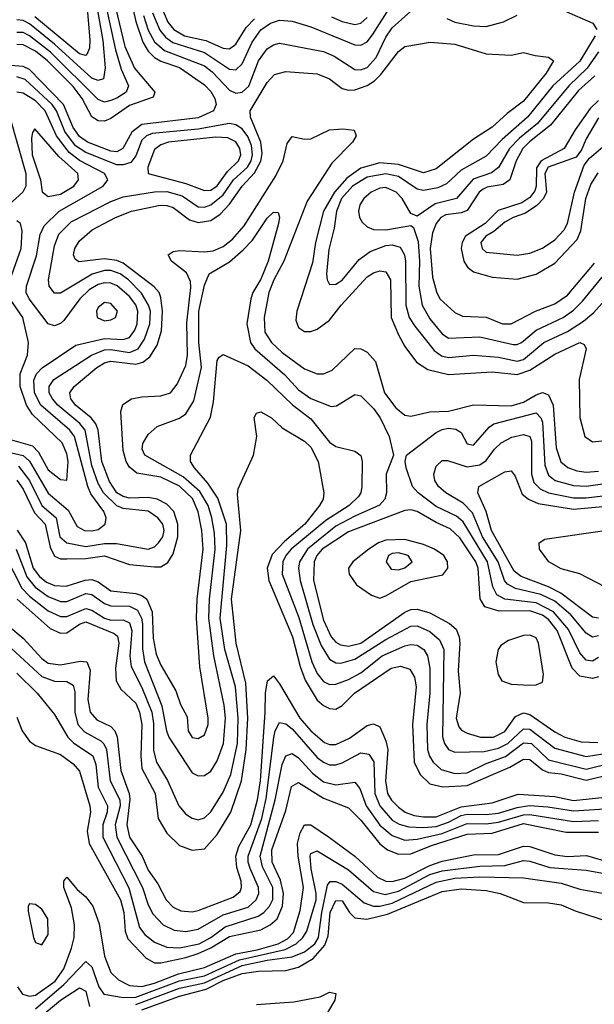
# Model space of a CAD drawing. Header units: inches. Extents: x 501365 to 657855, y 482276 to 547543.
# Tile 665 of 957: x 595399 to 597236, y 522336 to 525481. Entities that reach past the tile are written whole.
import ezdxf

# ---------------------------------------------------------------- set-up
doc = ezdxf.new("R2010")
doc.units = ezdxf.units.IN
doc.header["$MEASUREMENT"] = 0
doc.layers.add('A5592', color=7, linetype='Continuous')

msp = doc.modelspace()

# ---------------------------------------------------------------- linework, layer by layer
at = {"layer": 'A5592', "color": 5}
for points, elevation in [([(595602.4, 525770), (595665.1, 525414.9), (595672.3, 525327.7), (595667.2, 525292.8), (595650, 525287), (595630, 525294.5), (595510, 525403.3), (595430, 525468.1), (595410, 525479), (595390, 525480.8)], 2440), ([(595725.1, 525670), (595770, 525475.3), (595792.3, 525410), (595810, 525381), (595830, 525360.9), (595850, 525348.8), (595910, 525329.1), (595990, 525273.7), (596010, 525252.1), (596022.5, 525230), (596027.1, 525210), (596018.5, 525190), (595970, 525167.4), (595790, 525146.7), (595757.5, 525122.5), (595728.3, 525070), (595710, 525059.1), (595690, 525061.1), (595616.2, 525090), (595590, 525108.5), (595570, 525137.3), (595539.5, 525210), (595430, 525321.9), (595410, 525332.1), (595370, 525335.4)], 2520), ([(595677.7, 525637.7), (595735.4, 525395.4), (595766.5, 525326.5), (595831.6, 525250), (595826.3, 525233.7), (595750, 525207.7), (595690, 525165.6), (595670, 525157.2), (595650, 525158.1), (595630, 525171.1), (595598.9, 525230), (595570, 525268.4), (595488.3, 525350), (595450, 525381), (595410, 525401.5), (595390, 525401.8)], 2480), ([(595652.2, 525630), (595705.2, 525385.2), (595723.1, 525323.1), (595746.9, 525270), (595739.7, 525250), (595710, 525230.2), (595690, 525222.7), (595670, 525217.9), (595650, 525226), (595498, 525378), (595430, 525430.2), (595410, 525440.6), (595390, 525440.6)], 2460), ([(595613.4, 525530), (595623.1, 525416.9), (595621.9, 525390), (595613.5, 525370), (595610, 525367.1), (595590, 525372.2), (595447.7, 525490)], 2420), ([(595823.6, 525503.6), (595847.6, 525447.6), (595865.1, 525425.1), (595888.2, 525408.2), (595990, 525376.4), (596070, 525323.4), (596090, 525320.7), (596110, 525340.7), (596142.1, 525410), (596170, 525449), (596201.1, 525470), (596230, 525479.8), (596270, 525476.3), (596330, 525458.8), (596470, 525401.3), (596490, 525399.5), (596510, 525410.1), (596526.9, 525433.1), (596588.9, 525530)], 2560), ([(595848.7, 525528.7), (595872.9, 525472.9), (595892.2, 525450), (595926.4, 525430), (595994.6, 525414.6), (596050, 525390.1), (596070, 525388.5), (596090, 525402.7), (596123.6, 525456.4), (596150, 525484.5)], 2580), ([(595794.7, 525494.7), (595810, 525447.7), (595830, 525410.7), (595862.5, 525382.5), (595990, 525333.7), (596014.5, 525314.5), (596070, 525255.8), (596090, 525247.1), (596110, 525250.1), (596131.3, 525268.7), (596162.5, 525350), (596190, 525387.8), (596210, 525401.2), (596230, 525406.6), (596370, 525379.9), (596404.7, 525364.7), (596470, 525322), (596490, 525321.6), (596510, 525328.8), (596539.1, 525360.9), (596570, 525425), (596590, 525455.7), (596650, 525508.1)], 2540), ([(596764.7, 525484.7), (596790, 525473.3), (596850, 525461.2), (596890, 525459.7), (596945.7, 525474.3), (596990, 525495.7)], 2540), ([(597140.9, 525510), (597231.9, 525470), (597244.5, 525450)], 2540), ([(596395.7, 525490), (596430, 525475.1), (596470, 525466.4), (596490, 525470.7), (596510, 525487.9)], 2580), ([(595390, 524010.1), (595410, 523981.9), (595446.3, 523906.3), (595480, 523870), (595496.3, 523796.3), (595510, 523767.8), (595530, 523759.1), (595550, 523758.8), (595610, 523760.1), (595670, 523769.3), (595750, 523741.6), (595830, 523733.9), (595850, 523734.2), (595872.7, 523747.3), (595890, 523775.4), (595904.4, 523830), (595904.2, 523870), (595891.5, 523910), (595870, 523934.1), (595838.9, 523950), (595810, 523955.3), (595750, 523952.9), (595730, 523958), (595710, 523970.5), (595686.5, 524006.5), (595661.5, 524070), (595650.4, 524170), (595642.5, 524190), (595627.4, 524210), (595577.8, 524250), (595562.7, 524270), (595559.7, 524290), (595572.8, 524310), (595645.5, 524370), (595670, 524385.1), (595690, 524390.2), (595770, 524380.9), (595792.5, 524387.5), (595815.1, 524404.9), (595838.4, 524441.6), (595852, 524488), (595856, 524550), (595850, 524594), (595844.7, 524610), (595828.5, 524628.5), (595730, 524703.6), (595710, 524711.9), (595670, 524717.5), (595587.8, 524707.8), (595576, 524716), (595571.1, 524730), (595575.3, 524750), (595590, 524775.4), (595630.5, 524810), (595705.5, 524850), (595756.8, 524870), (595848.5, 524888.5), (595870, 524888), (595890, 524881.4), (595942.4, 524842.4), (595970, 524833.6), (596010, 524839.8), (596039.8, 524860.2), (596070, 524891.8), (596110.2, 524950), (596150, 524992), (596170.3, 525029.7), (596174.2, 525054.2), (596170.1, 525090), (596137.1, 525170), (596136.3, 525190), (596190, 525280.4), (596213.8, 525306.2), (596250, 525315.8), (596350, 525308.8), (596390, 525291.9), (596430, 525261.2), (596450, 525256), (596470, 525257.3), (596510, 525271.6), (596533.6, 525286.4), (596553.9, 525306.1), (596610, 525380.1), (596630, 525395.4), (596710.9, 525409.1), (596790, 525402.9), (596890, 525372.5), (596970, 525368.2), (597010, 525376.9), (597046.7, 525366.7), (597090, 525362), (597105.5, 525350), (597082.3, 525310), (597010, 525220.9), (596957.9, 525182.1), (596910, 525137.6), (596850, 525099.5), (596730, 525005), (596690, 524992.2), (596610, 525019.2), (596550, 525024), (596490, 525006.6), (596444.6, 524975.4), (596405.2, 524930), (596370, 524870), (596345.1, 524770), (596335.3, 524704.7), (596285.4, 524550), (596281.7, 524521.7), (596290, 524498.5), (596310, 524485.6), (596330, 524484.9), (596350, 524493), (596390, 524521.6), (596426.4, 524570), (596510, 524659.7), (596530, 524672.5), (596550, 524678.7), (596570, 524675.6), (596585, 524650), (596586.8, 524530), (596610, 524474.3), (596630, 524437), (596667.4, 524387.4), (596703.6, 524363.6), (596770, 524348.1), (596910, 524356.1), (596990, 524347.6), (597030, 524362.2), (597110, 524413.5), (597190.3, 524450), (597203.6, 524443.6), (597210.6, 524430), (597188, 524332), (597190.3, 524210.3), (597205.5, 524150), (597230, 524132.6), (597270, 524137.2)], 2520), ([(597238.6, 525430), (597190, 525348.5), (597103.7, 525270), (597022.6, 525170), (596941.6, 525098.4), (596890, 525045.3), (596810, 525001.2), (596763.4, 524956.6), (596736.2, 524943.8), (596690, 524935.5), (596670, 524940.1), (596610, 524980.2), (596570, 524989.4), (596510, 524978.2), (596462.9, 524950), (596428.4, 524910), (596411.7, 524870), (596404.3, 524815.7), (596387.7, 524747.7), (596380.1, 524670), (596382.1, 524650), (596390, 524635.5), (596410, 524636.8), (596430, 524649.1), (596484.5, 524715.5), (596519.6, 524740.4), (596570, 524759.9), (596590, 524762.3), (596615, 524755), (596629.1, 524730), (596632.9, 524710), (596634, 524570), (596644.5, 524530), (596661.9, 524501.9), (596724.5, 524424.5), (596747.5, 524407.5), (596770, 524402), (596850, 524410.1), (596930, 524403.5), (596990, 524390.3), (597010, 524396), (597075.1, 524450), (597150, 524485.9), (597201.4, 524518.6), (597234.2, 524545.8), (597270, 524585.2)], 2540), ([(597250, 525379.1), (597213.1, 525326.9), (597154.8, 525270), (597054.4, 525150), (596996.9, 525103.1), (596964.5, 525070), (596930, 525009.5), (596907.5, 524992.5), (596848.5, 524971.5), (596795.3, 524910), (596727, 524893), (596670, 524854), (596650, 524862.7), (596621.4, 524910), (596603, 524930), (596570, 524945.6), (596550, 524943.7), (596522.3, 524930), (596499.4, 524910), (596486.4, 524890), (596481.7, 524870), (596485.3, 524850), (596494.1, 524834.1), (596510, 524819.8), (596530, 524811.5), (596570, 524809.8), (596650, 524824.2), (596657.6, 524817.6), (596673, 524773), (596677.5, 524710), (596675.3, 524630), (596685.7, 524570), (596710, 524525.8), (596750, 524477.8), (596770, 524464.1), (596870, 524468.3), (596976.6, 524443.4), (596990, 524443.6), (597003, 524450), (597050.5, 524489.5), (597136.4, 524530), (597170, 524553.9), (597198, 524582), (597261.1, 524658.9)], 2560), ([(595395.2, 524055.2), (595430, 524009.8), (595470, 523930.1), (595515.2, 523890), (595527.2, 523830), (595550, 523810.1), (595610, 523799.1), (595670, 523808.1), (595708.6, 523808.5), (595810, 523790.5), (595830, 523797.5), (595843.3, 523810), (595856.2, 523830), (595861.4, 523850), (595856.6, 523870), (595840.4, 523890), (595810, 523911.5), (595730, 523920.3), (595710, 523928.6), (595667.3, 523970), (595650, 523999.5), (595630, 524056.9), (595608.6, 524170), (595591.5, 524191.5), (595520.8, 524250), (595503.5, 524270), (595493.6, 524290), (595493.8, 524310), (595508.3, 524331.7), (595628.5, 524410), (595670, 524426.5), (595690, 524428.4), (595750, 524418.5), (595778.1, 524430), (595798.6, 524461.4), (595815.6, 524510), (595816.8, 524550), (595810.8, 524570), (595788.1, 524608.1), (595746.6, 524650), (595720.3, 524670), (595690, 524680.1), (595670, 524680.1), (595631, 524669), (595530, 524607.7), (595510, 524607.8), (595493.4, 524630), (595491.1, 524650), (595510, 524758.9), (595523.9, 524796.1), (595564, 524836), (595690, 524900.6), (595730, 524916), (595830, 524931.3), (595870, 524932.2), (595919, 524919), (595970, 524883.5), (595990, 524882.4), (596010, 524890.3), (596050, 524922.3), (596082.4, 524970), (596127.1, 525010), (596139.5, 525030), (596143.6, 525050), (596139.7, 525079.7), (596128.3, 525108.3), (596110, 525133), (596090, 525145.8), (596069.7, 525149.7), (595970, 525131.8), (595822.7, 525117.3), (595804.4, 525110), (595790, 525096.8), (595770, 525046), (595754.4, 525025.6), (595730, 525017.5), (595710, 525018.1), (595610, 525057), (595578, 525078), (595543.7, 525123.7), (595516.6, 525190), (595503, 525210), (595416.6, 525290), (595390, 525298.9)], 2540), ([(597237.8, 525302.2), (597185.4, 525254.6), (597095.6, 525144.4), (597028.4, 525091.6), (597008.1, 525070), (596986.4, 525030), (596966.5, 524970), (596944.9, 524955.1), (596893.9, 524946.1), (596880.3, 524939.7), (596867.7, 524930), (596830, 524872.2), (596810, 524864.9), (596761.8, 524858.2), (596745.7, 524850), (596730, 524830.8), (596719.3, 524800.7), (596711.8, 524750), (596719.1, 524659.1), (596731.6, 524611.6), (596742.2, 524590), (596790, 524545.9), (596814.2, 524534.1), (596890, 524531.1), (596942.8, 524510), (596970, 524509.4), (597048.5, 524550), (597110, 524574.1), (597150, 524601.3), (597236.8, 524703.2)], 2580), ([(595330, 524107.7), (595410, 524089.2), (595430.8, 524070.8), (595490, 523969.1), (595554.3, 523914.3), (595582.3, 523862.3), (595606.7, 523850), (595630, 523848.3), (595650, 523853.5), (595672.7, 523870), (595675.8, 523890), (595668.3, 523910), (595626.8, 523966.8), (595616.4, 523990), (595573.9, 524150), (595559.3, 524170), (595467, 524250), (595446.5, 524290), (595443.9, 524330), (595452.6, 524350), (595470.4, 524369.6), (595578.8, 524441.2), (595670, 524462.6), (595730, 524459.6), (595750, 524466.3), (595766.8, 524490), (595774.3, 524510), (595776.8, 524550), (595770.2, 524570.2), (595750, 524597.1), (595710.9, 524630.9), (595690, 524640), (595670, 524640.9), (595650, 524635.4), (595621.6, 524618.4), (595591.7, 524590), (595539.9, 524520.1), (595530, 524510.9), (595510, 524503.4), (595489.6, 524509.6), (595429.2, 524590), (595420.3, 524610), (595420.8, 524630), (595452.6, 524727.4), (595464.8, 524795.2), (595477.2, 524822.8), (595525.5, 524870), (595665.6, 524950), (595680.7, 524970), (595670.4, 524990), (595590, 525031.8), (595556.9, 525056.9), (595516.6, 525110), (595480.4, 525190), (595450, 525221.9), (595410, 525246.6), (595390, 525250.2)], 2560), ([(597250, 525223.4), (597222.6, 525197.4), (597175.1, 525130), (597139.8, 525070), (597066.2, 525030), (597051.7, 525008.3), (597049.9, 524950), (597045.5, 524934.5), (597030, 524912.9), (597004, 524896), (596928.6, 524871.4), (596887.3, 524830), (596824.7, 524790), (596813.6, 524770), (596810.9, 524750), (596819.3, 524710), (596830.9, 524690.9), (596850, 524676.2), (596910, 524658.5), (596990, 524652), (597050, 524668.9), (597110, 524703.7), (597181, 524779), (597192.9, 524807.1), (597209, 524910), (597224.8, 524955.2), (597248.1, 524991.9)], 2620), ([(595367.9, 525170), (595418.7, 524990), (595418.5, 524950), (595409.1, 524930), (595341.9, 524870)], 2560), ([(597250, 525168.3), (597210, 525100.6), (597194.9, 525065.1), (597178, 525042), (597088.6, 525010), (597078.2, 524990), (597083.1, 524930), (597073.8, 524910), (597052.7, 524887.3), (597016.2, 524863.8), (596977.2, 524850), (596950, 524834.5), (596915.1, 524804.9), (596889.3, 524790), (596873.5, 524770), (596877.1, 524750), (596890, 524738.4), (596990, 524728.8), (597030, 524735.6), (597070, 524751.3), (597110, 524777.8), (597139.8, 524810), (597150.2, 524830), (597172.9, 524930), (597203.3, 525016.7), (597220.9, 525039.1), (597270, 525080.7)], 2640), ([(595390.8, 523850.8), (595417.4, 523810), (595441.7, 523730), (595462.4, 523702.4), (595485.1, 523685.1), (595510, 523674.2), (595548.1, 523671.9), (595608.4, 523691.6), (595630, 523693.3), (595650, 523686), (595690, 523656.8), (595770, 523648.7), (595790, 523642.5), (595805.5, 523630), (595822.6, 523590), (595825.5, 523505.5), (595835, 523455), (595850, 523419.8), (595898.1, 523338.1), (595913.7, 523293.7), (595934.7, 523254.7), (595937.2, 523210), (595950, 523189.1), (595970, 523185), (595990, 523197.5), (596001.2, 523230), (596001.3, 523250), (595974.5, 523414.5), (595964.3, 523570), (595966, 523630), (595985.3, 523790), (595981.8, 523850), (595969.8, 523909.8), (595951.5, 523951.5), (595910, 523991.3), (595850, 524020.1), (595773.2, 524033.2), (595750, 524051.6), (595739.7, 524070), (595730, 524104.8), (595721.9, 524230), (595728.3, 524251.7), (595756.9, 524270), (595790, 524277.2), (595850, 524279.6), (595880.9, 524290), (595902.3, 524317.7), (595930, 524376.5), (595935.4, 524410), (595933, 524513), (595946.3, 524626.3), (595944.9, 524644.9), (595932.5, 524672.5), (595883.9, 524710), (595873.3, 524730), (595890, 524740.5), (595910, 524743.8), (595990, 524739.5), (596017.1, 524742.9), (596050, 524756.6), (596079.3, 524780.7), (596116.8, 524823.2), (596217.6, 524982.4), (596241.5, 525030), (596254.3, 525085.7), (596270, 525108.4), (596310, 525100.1), (596330, 525100.6), (596390, 525129), (596432.3, 525132.3), (596468.8, 525128.8), (596474.9, 525110), (596462.6, 525090), (596397.4, 525022.6), (596318.1, 524901.9), (596243.9, 524710), (596211.1, 524650), (596195.9, 524610), (596180.8, 524530), (596183.3, 524483.3), (596204.6, 524450), (596238.6, 524418.6), (596310, 524366.6), (596350, 524350.1), (596370, 524350.1), (596398.3, 524361.7), (596470, 524430.6), (596490, 524429.6), (596510, 524419.7), (596536.7, 524390), (596565.8, 524290), (596602.1, 524242.1), (596630, 524218.4), (596650, 524215), (596710, 524228.5), (596770, 524230.6), (596850, 524251.3), (596970, 524247.8), (597010, 524259.3), (597050, 524283.5), (597070.7, 524290.7), (597090, 524283), (597104.7, 524250), (597113.7, 524113.7), (597129.6, 524069.6), (597151.3, 524051.3), (597180.2, 524040.2), (597210, 524035.6), (597250, 524038.8)], 2480), ([(595387.7, 523790), (595422.1, 523702.1), (595448.4, 523668.4), (595490, 523639.2), (595530, 523623.2), (595550, 523623.1), (595610, 523648.8), (595630, 523645.3), (595670, 523616.5), (595690, 523609.1), (595750, 523608), (595775.5, 523595.5), (595789, 523570), (595792.2, 523552.2), (595791.8, 523471.8), (595798.1, 523430), (595853.3, 523290), (595868, 523210), (595876.1, 523190), (595950, 523075.6), (595970, 523066), (595990, 523066.8), (596010, 523080.8), (596030, 523114.2), (596050.2, 523169.8), (596057.2, 523250), (596052.3, 523292.3), (596019.6, 523450), (596003.9, 523570), (596006, 523630), (596023.9, 523790), (596021.6, 523841.6), (596013.2, 523890), (596001.8, 523930), (595974.8, 523974.8), (595921.4, 524021.4), (595799.5, 524090), (595790.7, 524110), (595792.3, 524127.7), (595810, 524156.9), (595838.5, 524181.5), (595910, 524208.2), (595930, 524222.4), (595955.9, 524264.1), (595980.1, 524370), (595971.7, 524450), (595971.7, 524550), (595990, 524633.6), (596004.3, 524670), (596070, 524707.4), (596114, 524746), (596143.3, 524776.7), (596190, 524847.5), (596210, 524866.5), (596225.5, 524865.5), (596230.1, 524850.1), (596227, 524830), (596193.4, 524710), (596170, 524652.1), (596144.3, 524610), (596137.7, 524590), (596125.7, 524510), (596136.6, 524450), (596150.8, 524430), (596246.7, 524346.7), (596290, 524299), (596330, 524271.8), (596394.6, 524245.4), (596411.9, 524248.1), (596470, 524284.5), (596490, 524279.7), (596530, 524239.2), (596551.7, 524210), (596579.9, 524150), (596594.3, 524090), (596570.2, 524030), (596572.1, 523970), (596566.2, 523950), (596549.6, 523930.4), (596470, 523895.7), (596410, 523863.1), (596319.1, 523790), (596293.6, 523750), (596290.5, 523730), (596295.4, 523690), (596336.5, 523550), (596362.8, 523482.8), (596390, 523439.1), (596410, 523427.1), (596426.2, 523426.2), (596470, 523438.4), (596570, 523501.5), (596650, 523544.2), (596670, 523545.2), (596710, 523527.7), (596740.7, 523500.7), (596755, 523470), (596751.2, 523191.2), (596756.9, 523170), (596770, 523150.7), (596790, 523142.1), (596884, 523144), (596930, 523154.3), (596959.4, 523170), (597010, 523215.9), (597030, 523215), (597110, 523154.6), (597210, 523128.3), (597290, 523140.5)], 2460), ([(595368.5, 524651.5), (595403.4, 524750), (595407.2, 524807.2), (595401.5, 524830), (595390, 524838.9)], 2580), ([(595350, 524145.5), (595439.9, 524119.9), (595459.7, 524099.7), (595490, 524043.8), (595530, 524012.2), (595550, 524010.4), (595553.6, 524070), (595550, 524094.2), (595535.2, 524130), (595439.8, 524219.8), (595420.8, 524250), (595400.7, 524310), (595400.2, 524350), (595423.9, 524410), (595427.4, 524450), (595409.4, 524530), (595368.7, 524588.7)], 2580), ([(595303.5, 523863.5), (595405.9, 523665.9), (595430, 523639.7), (595490, 523593.5), (595530, 523575), (595550, 523575.2), (595610, 523600.5), (595630, 523595.2), (595670, 523569.4), (595690, 523563.6), (595730, 523564.5), (595750, 523554.6), (595757.3, 523530), (595751.4, 523450), (595755, 523415), (595790, 523348), (595821.4, 523270), (595826.5, 523233.5), (595827.1, 523147.1), (595836.5, 523110), (595871.6, 523051.5), (595908.1, 522970), (595930, 522943.9), (595950, 522930.8), (595970, 522925.7), (595990, 522932.1), (596010, 522950.7), (596050, 523014.2), (596073.6, 523070), (596095.3, 523170), (596097.2, 523250), (596089.3, 523350), (596054.6, 523470), (596040.5, 523570), (596061.6, 523801.6), (596060, 523870), (596033, 523953), (596001, 524001), (595957.6, 524050), (595945.5, 524070), (595945, 524090), (596008.6, 524211.4), (596018.9, 524261.1), (596030, 524392.4), (596036.5, 524403.5), (596050, 524411.7), (596130, 524375.8), (596189, 524330), (596270.9, 524250.9), (596330, 524206.9), (596390, 524132.3), (596410, 524118.6), (596470, 524103), (596489.5, 524089.5), (596494.1, 524070), (596492.4, 523990), (596489.6, 523970), (596481.9, 523958.1), (596452.1, 523930), (596377.8, 523882.2), (596267.5, 523790), (596250, 523770), (596240.2, 523750), (596237.8, 523710), (596291.6, 523571.6), (596333.3, 523430), (596350, 523393.2), (596370, 523367.2), (596390, 523357.9), (596410, 523359.1), (596450, 523374.2), (596490, 523395.7), (596557.4, 523450), (596630, 523480.9), (596650, 523486.2), (596670, 523483.8), (596690.9, 523470), (596703.3, 523450), (596710, 523410), (596709.8, 523330.2), (596701.1, 523230), (596703.1, 523150), (596709, 523129), (596720.5, 523110), (596746.7, 523086.7), (596790, 523073.4), (596830, 523076), (596890, 523105.4), (596952.4, 523127.6), (597010, 523171.6), (597035.2, 523170), (597090, 523117.7), (597210, 523087.5), (597308.5, 523111.5)], 2440), ([(595390.5, 523630.5), (595496.8, 523536.8), (595530, 523521.9), (595550, 523522.9), (595590, 523550.5), (595610, 523557.9), (595700.9, 523520.9), (595712.1, 523512.1), (595715.7, 523490), (595705.1, 523410), (595707.6, 523370), (595722.8, 523342.8), (595770, 523298.3), (595782.6, 523270), (595789.4, 523230), (595786.3, 523130), (595789.5, 523090), (595831.7, 523010), (595841.9, 522930), (595870, 522882.9), (595910, 522843.4), (595950, 522828.7), (595990, 522833.4), (596030, 522878.6), (596073.6, 522950), (596108.7, 523050), (596123.6, 523150), (596128.9, 523250), (596122.5, 523362.5), (596090.9, 523490), (596076.5, 523630), (596106, 523850), (596095.1, 523964.9), (596097, 523983), (596146.4, 524090), (596157.1, 524150), (596149, 524211), (596155.8, 524224.2), (596170, 524228.9), (596204, 524210), (596238, 524178), (596310, 524134.6), (596330, 524115.8), (596352.8, 524070), (596371.5, 523970), (596369.6, 523950), (596357.5, 523930), (596310.6, 523870), (596245.5, 523814.5), (596206.6, 523773.4), (596190.5, 523730), (596196, 523690), (596271.1, 523510), (596295.4, 523415.4), (596312, 523372), (596350, 523308.3), (596370, 523290.4), (596390, 523281.1), (596410, 523278.8), (596430, 523290.6), (596469.1, 523330), (596586.3, 523410), (596616.6, 523416.6), (596646.4, 523406.4), (596661.2, 523381.2), (596666.9, 523350), (596655.3, 523230), (596660.2, 523110), (596679.2, 523070), (596710, 523040.7), (596751.4, 523031.4), (596830, 523035.5), (596966.3, 523093.7), (597010, 523119.6), (597030, 523118.4), (597070, 523085.2), (597090, 523076.8), (597130, 523073), (597210, 523052.6), (597320.7, 523079.3)], 2420), ([(597250, 523444.6), (597230, 523432), (597210, 523435.9), (597190, 523458.7), (597153.8, 523533.8), (597106, 523590), (597050, 523618.7), (596950.5, 523630.5), (596924.5, 523644.5), (596911.5, 523670), (596894.7, 523750), (596817, 523877), (596795.2, 523895.2), (596730, 523926.6), (596672.9, 523970), (596655.4, 523990), (596634.8, 524050), (596631.7, 524070), (596636.2, 524090), (596730, 524162.8), (596750, 524172.5), (596770, 524176.6), (596793.5, 524173.5), (596810, 524162.6), (596830, 524126.7), (596850, 524122.5), (596899.7, 524180.3), (596914.4, 524190), (597050, 524225.3), (597065.6, 524210), (597070, 524196), (597078.3, 524058.3), (597090, 524026.3), (597111.3, 524010), (597170, 523993.6), (597210, 523991.3), (597270, 523999.4)], 2460), ([(597250, 523513), (597230, 523509.2), (597210, 523521.5), (597160.6, 523580.6), (597110, 523623.9), (597065, 523645), (596984.5, 523664.5), (596958.3, 523678.3), (596948.9, 523690), (596928.8, 523750), (596878.8, 523830), (596846.7, 523906.7), (596817, 523937), (596761.4, 523970), (596737.5, 523990), (596726.3, 524010), (596722.9, 524030), (596730, 524055.2), (596750, 524073.1), (596766.3, 524073.7), (596830, 524053.3), (596870, 524059), (596890, 524073.3), (596917.5, 524110), (596938.7, 524130), (596972.2, 524147.8), (597010, 524156.9), (597029.7, 524149.7), (597035.3, 524135.3), (597035.4, 524030), (597043.1, 524003.1), (597062.5, 523982.5), (597090, 523969.6), (597170, 523953.7), (597210, 523953.8), (597290, 523963.4)], 2440), ([(597250, 523570.2), (597230, 523573.3), (597129.6, 523649.6), (597089.7, 523669.7), (597002.4, 523702.4), (596980.2, 523720.2), (596907.4, 523850), (596890, 523910), (596864.1, 523970), (596866.7, 523990), (596950, 524037.6), (596970, 524040.1), (596983.3, 524023.3), (597005.8, 523965.8), (597025.2, 523950), (597056.5, 523936.5), (597170, 523918.3), (597310, 523930.8)], 2420), ([(597250, 523382), (597230, 523377.6), (597190, 523384.1), (597165, 523410), (597117.4, 523530), (597090, 523565), (597070, 523579.2), (597030, 523593.3), (596932.2, 523592.2), (596885.9, 523605.9), (596871.6, 523631.6), (596865.3, 523730), (596857.1, 523750), (596806.6, 523826.6), (596775.6, 523855.6), (596730, 523875.3), (596670, 523910.8), (596650, 523915.4), (596630, 523913.3), (596450, 523845.3), (596366.5, 523790), (596348.5, 523770), (596340, 523750), (596338.8, 523690), (596370, 523563), (596394.7, 523510), (596410, 523492.8), (596424.5, 523484.5), (596450, 523479.9), (596490, 523490.3), (596630, 523588.8), (596650, 523597), (596670, 523598.6), (596710, 523587.2), (596773, 523553), (596794.3, 523534.3), (596804, 523510), (596805.8, 523490), (596801.3, 523401.3), (596807.5, 523330), (596794.1, 523250), (596802.5, 523222.5), (596811.8, 523211.8), (596830, 523202.1), (596872.2, 523190), (596913.8, 523190), (596950, 523208.2), (596983.9, 523256.1), (597010, 523267.1), (597030, 523262.5), (597110, 523206.5), (597141.9, 523190), (597194.4, 523174.4), (597247.5, 523172.5)], 2480), ([(597270, 523670.3), (597190, 523711.8), (597130, 523727.1), (597090.8, 523750), (597060.8, 523790), (597059.3, 523810), (597078.4, 523821.6), (597357.1, 523862.9)], 2380), ([(595364.5, 523544.5), (595410, 523506.4), (595470, 523441.4), (595490, 523426.1), (595530, 523420.9), (595592.8, 523432.8), (595614.2, 523430), (595624.1, 523404.1), (595617.3, 523310), (595624.4, 523270), (595645.6, 523245.6), (595690, 523224.1), (595703.2, 523210), (595710.7, 523190.7), (595722.8, 523082.8), (595748.9, 523010), (595751.5, 522991.5), (595741.3, 522910), (595750, 522870), (595790.7, 522810), (595810, 522765), (595841.1, 522721.1), (595867.5, 522670), (595890, 522646.3), (595914.6, 522634.6), (595950, 522631.4), (595970, 522635.9), (596081.8, 522678.2), (596103.4, 522696.6), (596108.5, 522710), (596106.8, 522730), (596093.6, 522773.6), (596090.3, 522810), (596100, 522840), (596138.4, 522910), (596159.5, 522990), (596168.7, 523050), (596184.3, 523270), (596184.7, 523330), (596190.8, 523369.2), (596210, 523385.6), (596230, 523359.8), (596295.1, 523250), (596330, 523210.4), (596373.2, 523173.2), (596390, 523165.9), (596410, 523166.5), (596453.6, 523186.4), (596510, 523226.8), (596530, 523232.2), (596550, 523222.6), (596570, 523177.7), (596575.9, 523150), (596568.7, 523050), (596574.6, 523010), (596588.2, 522988.2), (596610, 522966), (596631.7, 522950), (596659.9, 522939.9), (596690, 522934.9), (596730, 522935.6), (596810, 522967.3), (596910, 522979.8), (596992.4, 523007.6), (597110, 523000.2), (597170, 522987.1), (597270, 522998.3)], 2380), ([(595330, 523511.2), (595470, 523383.3), (595510, 523368.9), (595550, 523367), (595570, 523356.3), (595574.9, 523334.9), (595575.5, 523270), (595585, 523230), (595606.6, 523206.6), (595658.2, 523178.2), (595668.5, 523168.5), (595676.1, 523150), (595688.5, 523050), (595719.5, 522990), (595720, 522970), (595704.7, 522910), (595710, 522870), (595791.2, 522710), (595810, 522654.3), (595825, 522625), (595857.5, 522590), (595892.9, 522572.9), (595930, 522568.6), (595970, 522576.3), (596050, 522622.2), (596130, 522646.6), (596155.4, 522670), (596163.2, 522690), (596163, 522710), (596135.4, 522770), (596129.2, 522790), (596129.6, 522810), (596173.4, 522930), (596186.7, 522993.3), (596211.2, 523188.8), (596216, 523210), (596230, 523236.6), (596250, 523232.2), (596270, 523216.6), (596350, 523124.6), (596370, 523109.4), (596390, 523101.5), (596410, 523101.4), (596430, 523108), (596490, 523139.3), (596515.1, 523135.1), (596530.9, 523110.9), (596534.5, 523010), (596550, 522970.5), (596590, 522924.7), (596611.8, 522911.8), (596642.8, 522902.8), (596690, 522900.8), (596730, 522904.9), (596770, 522918.3), (596810, 522939.3), (596830, 522943.8), (596890, 522942.8), (596930, 522947.3), (596990, 522965.3), (597029, 522971), (597087.7, 522967.7), (597170, 522954.3), (597270, 522960.3)], 2360), ([(595390, 523394.3), (595455, 523330), (595510, 523262), (595552.5, 523190), (595571.2, 523171.2), (595632.8, 523130), (595642, 523102), (595650, 523030), (595679.9, 522970), (595678.3, 522950), (595664.8, 522910), (595665.3, 522870), (595748.4, 522708.4), (595782.1, 522582.1), (595799.6, 522559.6), (595830, 522534.8), (595870, 522519.1), (595910, 522516.6), (595973.1, 522530), (596010, 522549.7), (596056.3, 522583.7), (596161.6, 522618.4), (596179.4, 522630), (596197.8, 522650), (596208.7, 522671.3), (596208.5, 522710), (596175.3, 522775.3), (596168.3, 522810), (596215.7, 522990), (596238, 523102), (596250, 523130.6), (596270, 523137.2), (596290, 523123.6), (596334.9, 523074.9), (596370, 523046.6), (596410, 523037.9), (596470, 523045.7), (596486, 523026), (596506.8, 522970), (596550, 522908.3), (596590, 522875.2), (596630, 522861.1), (596670, 522863.6), (596750, 522882.1), (596830, 522913.7), (596890, 522912.6), (596930, 522918), (597010, 522942.1), (597030, 522942.7), (597170, 522919.9), (597250, 522923.2)], 2340), ([(595390, 523253.8), (595407.2, 523210), (595430, 523177.2), (595450, 523162.7), (595530, 523133.9), (595570, 523104.2), (595590, 523081.5), (595622.9, 522970), (595625, 522950), (595614.9, 522890), (595621.2, 522850), (595720.9, 522670), (595732.5, 522630), (595735.9, 522570), (595745.3, 522545.3), (595803.9, 522483.9), (595830, 522469.1), (595850, 522469.3), (595930, 522486.4), (595970, 522499.1), (596010, 522516.4), (596070, 522552.8), (596170, 522574.7), (596200.3, 522590), (596222.6, 522610), (596239.6, 522650), (596242.8, 522690), (596232.5, 522732.5), (596205.9, 522790), (596205.2, 522830), (596250, 522955.9), (596268.2, 523031.8), (596290, 523045), (596370, 522994.6), (596450, 522963.6), (596490, 522924.6), (596550, 522849.5), (596575.1, 522830), (596610, 522816.1), (596650, 522816.9), (596716, 522844), (596830, 522879.8), (596910, 522882.8), (597010, 522913.5), (597146.5, 522886.5), (597250, 522886.4)], 2320), ([(595392.5, 522392.4), (595408.5, 522368.5), (595430, 522362.2), (595450, 522366), (595512.9, 522410), (595540, 522450), (595564.2, 522515.8), (595573.3, 522550), (595574.8, 522590), (595564.2, 522644.2), (595540.2, 522710), (595539.8, 522730), (595550, 522742.3), (595583.2, 522703.2), (595610, 522679.9), (595632.5, 522650), (595653.5, 522593.5), (595670, 522490), (595690, 522438.4), (595714.8, 522414.8), (595750, 522396.3), (595790, 522393.7), (595830, 522404.4), (595906.7, 522433.3), (595990, 522454), (596090, 522497.8), (596158.1, 522510), (596225.9, 522530), (596254.8, 522545.2), (596274.4, 522565.6), (596295.9, 522635.9), (596306, 522710), (596289.8, 522809.8), (596287.6, 522850), (596295.4, 522884.6), (596310, 522909.3), (596330, 522910.1), (596390, 522869.1), (596470, 522810.1), (596542.9, 522742.9), (596570, 522729.6), (596590, 522728.4), (596630, 522738.9), (596710, 522780.2), (596750, 522793.5), (596850, 522813.7), (596930, 522815.2), (597010, 522841.1), (597030, 522840.1), (597110, 522813.6), (597150, 522809), (597211.4, 522811.4), (597291.3, 522788.7)], 2280), ([(595450, 522321.5), (595540.6, 522399.4), (595610, 522472.9), (595630, 522456.5), (595652.5, 522392.4), (595668.4, 522368.4), (595730, 522358.2), (595770, 522359.7), (595910, 522411.6), (595990, 522427.8), (596101.6, 522478.4), (596248.2, 522511.8), (596283.1, 522530), (596304.7, 522550), (596317.1, 522570), (596346.5, 522670), (596347, 522690), (596331, 522769), (596327.6, 522810), (596330, 522818.2), (596350, 522826.2), (596450, 522765.8), (596530, 522697.2), (596567.2, 522687.2), (596610, 522698), (596710, 522750.6), (596750, 522763.3), (596870, 522778), (596950, 522779.3), (597010, 522796.1), (597030, 522794), (597093.9, 522773.9), (597210, 522765.1), (597350, 522739.5)], 2260), ([(595770, 522335.4), (595910, 522387.6), (595990, 522404.6), (596110, 522460.4), (596190, 522477.4), (596270, 522487.7), (596310, 522503.7), (596342.1, 522530), (596354.7, 522550), (596364.5, 522630), (596382.8, 522717.2), (596391.5, 522728.5), (596410, 522728.3), (596430, 522720.6), (596500.1, 522660.1), (596530, 522649.7), (596550, 522649.9), (596590, 522659.5), (596730, 522726.2), (596790, 522739.3), (596870, 522744.1), (597010, 522740.7), (597130, 522723.6), (597190, 522704.3), (597303.9, 522683.9)], 2240), ([(595790, 522319.3), (595910, 522362.6), (595995.6, 522384.4), (596050, 522412.8), (596110, 522435.1), (596162.8, 522442.8), (596250, 522444.7), (596290, 522455), (596337.3, 522482.7), (596374.7, 522525.3), (596385.3, 522554.7), (596391.6, 522630), (596410, 522667.6), (596430, 522667.2), (596453.6, 522630), (596470, 522612.8), (596508.8, 522608.8), (596575.3, 522624.7), (596750, 522696.8), (596810, 522705), (596890, 522700.1), (596935.3, 522690), (597010, 522661.5), (597090, 522661.1), (597130, 522654.6), (597175.3, 522635.3), (597280.9, 522600.9)], 2220), ([(595464.6, 522295.4), (595529.6, 522350), (595590, 522388.8), (595610, 522378.5), (595622.6, 522330)], 2240), ([(596155.7, 522335.7), (596275.8, 522344.2), (596359.4, 522360.6), (596390, 522374.9), (596410, 522371.3), (596406.8, 522350), (596382.8, 522310)], 2180)]:
    msp.add_lwpolyline(points, dxfattribs=dict(at, elevation=elevation))
for points, elevation in [([(595447.3, 525132.7), (595439.5, 525120.5), (595436.7, 525103.3), (595439.3, 525050), (595465.9, 524970), (595471.3, 524931.3), (595490, 524916.6), (595530, 524923.9), (595572.6, 524950), (595587.3, 524970), (595584.8, 524990), (595524.1, 525044.1)], 2580), ([(596026.2, 525106.3), (595874.7, 525090), (595850, 525081.1), (595830, 525066.5), (595808.3, 525010), (595810.2, 524990), (595930, 524958.6), (595990, 524935.3), (596010, 524936.5), (596030, 524950.7), (596063.3, 524996.7), (596098.8, 525030), (596106, 525050), (596102.6, 525070), (596090, 525090.9), (596064, 525104)], 2560), ([(595670, 524578.2), (595650, 524561.7), (595645, 524550), (595646.4, 524530), (595670, 524519.3), (595690, 524522.2), (595705.6, 524530), (595711.3, 524550), (595690, 524574.4)], 2580), ([(596630, 523820.7), (596570, 523818.5), (596545.7, 523810), (596515.3, 523790), (596464.3, 523750), (596450.2, 523730), (596451.9, 523710), (596475.9, 523675.9), (596523.3, 523643.3), (596550, 523633.2), (596570, 523640.6), (596650, 523686.5), (596751.7, 523708.3), (596767.6, 523730), (596766.7, 523750), (596754.7, 523770), (596725.4, 523790), (596690, 523805.6)], 2520), ([(596610, 523778.2), (596590, 523776.7), (596578, 523770), (596571.2, 523750), (596586.4, 523726.4), (596610, 523723.9), (596630, 523730.7), (596653.5, 523750), (596641.1, 523770)], 2540), ([(597030, 523515.5), (597010, 523514.4), (596961.5, 523498.5), (596937.5, 523482.5), (596928.3, 523470), (596921.2, 523430), (596928.7, 523390), (596940.5, 523370), (596970, 523359.4), (597030, 523356.2), (597050, 523356.8), (597070, 523365.7), (597073.4, 523390), (597058.1, 523490), (597050, 523506.6)], 2520), ([(595430, 522657), (595425.7, 522650), (595426.5, 522633.5), (595443.4, 522550), (595450, 522534.3), (595470, 522526.7), (595490, 522559.1), (595488.7, 522610), (595470, 522640.8), (595450, 522655.5)], 2320)]:
    msp.add_lwpolyline(points, close=True, dxfattribs=dict(at, elevation=elevation))

doc.saveas('drawing.dxf')
